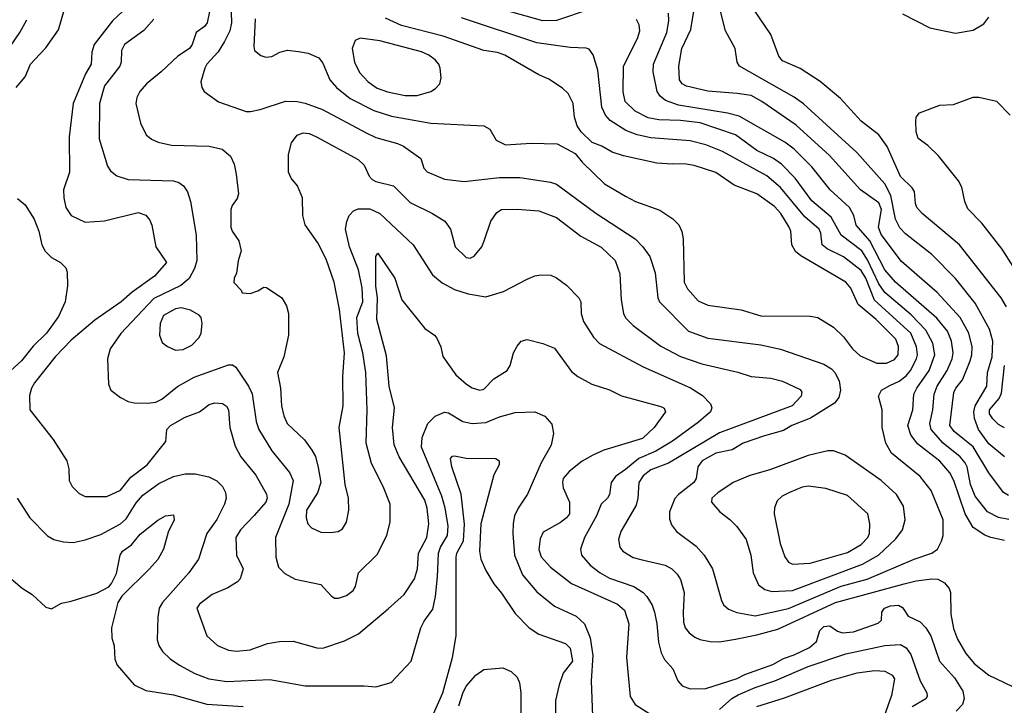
# Model space of a CAD drawing. Extents: x 997026 to 1115308, y 536381 to 619039.
# Tile 452 of 484: x 1073912 to 1078924, y 576861 to 580351. Entities that reach past the tile are written whole.
import ezdxf

# ---------------------------------------------------------------- set-up
doc = ezdxf.new("R2010")
doc.units = 0

msp = doc.modelspace()

# ---------------------------------------------------------------- linework, layer by layer
at = {"layer": '0CON20XD'}
for points in [[(1074985.9, 580495), (1074990, 580335), (1074982.5, 580295), (1074955, 580239.5), (1074922.5, 580187.5), (1074864.6, 580125), (1074853.8, 580105), (1074833.5, 580035), (1074839.4, 580005), (1074851.4, 579985), (1074925, 579932.2), (1075065.5, 579884.5), (1075087.1, 579882.9), (1075136.6, 579893.4), (1075265, 579936.4), (1075324.6, 579935.4), (1075365, 579926.8), (1075453, 579893), (1075675, 579775.3), (1075725, 579752), (1075835, 579721.2), (1075866.5, 579706.5), (1075953.8, 579645), (1075970, 579595), (1075985.9, 579575.9), (1076075, 579538.8), (1076175, 579527.9), (1076355, 579547.8), (1076457.3, 579547.3), (1076614, 579524), (1076645, 579513.8), (1076845, 579365.4), (1077044.4, 579235), (1077083.5, 579195), (1077119.6, 579145), (1077147.5, 579062.5), (1077160.5, 578935), (1077168.5, 578915), (1077315.8, 578765), (1077415, 578730.7), (1077685, 578695.4), (1077785, 578674.5), (1078005, 578597.3), (1078044.4, 578574.4), (1078062, 578555), (1078082.9, 578512.9), (1078090.3, 578465), (1078081.7, 578428.3), (1078060.3, 578399.8), (1077937.5, 578322.5), (1077841.9, 578285), (1077800.5, 578259.5), (1077702.8, 578232.8), (1077595, 578196), (1077539.4, 578160.6), (1077455, 578144.8), (1077386.1, 578105), (1077363.3, 578075), (1077355.4, 578015), (1077344, 577995), (1077265.7, 577934.3), (1077246.8, 577913.2), (1077220.4, 577845), (1077219.4, 577809.4), (1077230.2, 577780.2), (1077255.6, 577745), (1077355, 577670.6), (1077396.7, 577625), (1077439.1, 577555), (1077483.8, 577393.8), (1077495, 577372), (1077520.8, 577350.8), (1077563.1, 577333.1), (1077655, 577317.2), (1077825, 577354.4), (1077905, 577387), (1078093.3, 577466.7), (1078226.6, 577503.5), (1078464.4, 577605.6), (1078554.2, 577635), (1078584, 577656), (1078605, 577696), (1078612, 577725), (1078612.7, 577805), (1078551.8, 577955), (1078496.1, 578026.1), (1078350, 578145), (1078320.8, 578195), (1078301.5, 578275), (1078302.9, 578365), (1078284.4, 578435), (1078298.6, 578465), (1078341, 578489), (1078389.3, 578510.7), (1078425, 578538.6), (1078446.2, 578565), (1078477, 578625), (1078481.7, 578645), (1078477.3, 578685), (1078448.8, 578755), (1078263.5, 578923.5), (1078219.6, 579035), (1078195, 579074.2), (1078105, 579143.6), (1078021.5, 579185), (1077997.3, 579205), (1077990.4, 579265), (1077981.5, 579285), (1077908.1, 579348.1), (1077785, 579496.3), (1077715, 579555.8), (1077490.1, 579680.1), (1077405, 579713.2), (1077325, 579733.7), (1077125, 579750), (1077055, 579765.2), (1076997, 579787), (1076917.5, 579837.5), (1076893.3, 579865), (1076875.7, 579905), (1076854.3, 580094.3), (1076832, 580172), (1076810.3, 580200.3), (1076795, 580206.7), (1076715, 580208.8), (1076545, 580232.5), (1076160.4, 580360.4)], [(1078935, 578888.6), (1078907.7, 578935), (1078695.3, 579205.3), (1078505, 579364.4), (1078478.1, 579395), (1078471.1, 579415), (1078466.9, 579476.9), (1078455, 579495.6), (1078395, 579553.3), (1078327.5, 579705), (1078285.3, 579765.3), (1078195.7, 579835), (1078089.8, 579949.8), (1077986, 580036), (1077885, 580103.1), (1077795, 580142), (1077775.5, 580165.5), (1077735.4, 580275.4), (1077595, 580484.2)], [(1074014.5, 580175.5), (1074045, 580208), (1074110.3, 580299.7), (1074140.9, 580405)], [(1076815.3, 580405.3), (1076645, 580347.7), (1076575, 580345.4), (1076375, 580401.8)], [(1073795, 580114.5), (1073913.8, 580285), (1073949, 580351)], [(1074436.7, 580395), (1074384.7, 580345.3), (1074292, 580225), (1074280, 580185), (1074275.8, 580125), (1074246.7, 580075), (1074184, 579925), (1074164.5, 579755.5), (1074166.4, 579575), (1074135.4, 579484.6), (1074136.2, 579445), (1074147.5, 579395), (1074175, 579354), (1074245, 579320), (1074343.6, 579326.4), (1074515, 579369.2), (1074555, 579356), (1074575, 579330), (1074584.2, 579305), (1074605.6, 579195), (1074658.8, 579115), (1074599.2, 579045), (1074485, 578963.5), (1074429.4, 578915), (1074295, 578821.5), (1074175, 578718.9), (1074093.1, 578635), (1073988, 578502), (1073973.1, 578475), (1073962.6, 578437.4), (1073964.3, 578365), (1074083.3, 578213.3), (1074152.9, 578105), (1074162.5, 578065), (1074164.2, 578005), (1074178.8, 577975), (1074215, 577938.8), (1074245, 577924.2), (1074355.5, 577924.5), (1074425, 577955.7), (1074478.2, 578021.8), (1074560.9, 578085), (1074655.5, 578204.5), (1074662, 578265), (1074680, 578285), (1074755, 578327.5), (1074826.7, 578355), (1074877, 578393), (1074905, 578400), (1074945, 578398), (1074965, 578383.3), (1074975.7, 578365), (1074982.5, 578275), (1075009.8, 578179.8), (1075038.1, 578125), (1075115, 578032.9), (1075168.8, 577935), (1075171.2, 577915), (1075164.5, 577895), (1075105, 577827.8), (1075036.5, 577755), (1075012.7, 577715), (1075015.4, 577625.4), (1075050, 577555), (1075034.2, 577505), (1075020.6, 577489.4), (1074971.3, 577458.7), (1074891.2, 577425), (1074828, 577375), (1074814.4, 577355.6), (1074864, 577215), (1074918.8, 577165), (1074975, 577141.9), (1075015, 577136.9), (1075086.2, 577143.8), (1075173.6, 577176.4), (1075235, 577185.6), (1075305, 577186.9), (1075425, 577152.9), (1075455, 577151.9), (1075565, 577188.6), (1075636.2, 577225), (1075787.8, 577352.2), (1075868.6, 577425), (1075921.1, 577505), (1075937.8, 577555), (1075942.5, 577635), (1075985.4, 577715), (1075995.3, 577785), (1075985.9, 577865), (1075973.8, 577905), (1075844.6, 578125), (1075817.6, 578187.6), (1075809.6, 578275), (1075820.4, 578375), (1075792.1, 578485), (1075779.6, 578639.6), (1075730.5, 578825), (1075732.7, 578935), (1075724.8, 578994.8), (1075724.5, 579145.5), (1075735, 579162.5), (1075822, 579035), (1075858, 578925), (1075975, 578778.8), (1076023.3, 578745), (1076035, 578730), (1076056, 578685), (1076065.8, 578635.8), (1076133, 578543), (1076186.2, 578495), (1076215, 578477.5), (1076255, 578466), (1076275, 578470), (1076325, 578522.9), (1076394.2, 578565), (1076409.3, 578590.7), (1076425.5, 578654.5), (1076445, 578688.8), (1076465, 578713.8), (1076495, 578723.8), (1076575, 578702.9), (1076635, 578678.6), (1076720.7, 578560.7), (1076754, 578534), (1076825, 578495.6), (1076915, 578466.9), (1076975, 578436.7), (1077175, 578381.4), (1077192.7, 578372.7), (1077199.2, 578355), (1077141.5, 578275), (1077081.5, 578218.5), (1076885, 578160.5), (1076830, 578135), (1076775, 578103.1), (1076708.8, 578051.2), (1076678.9, 578015), (1076674.4, 577995), (1076678.3, 577968.3), (1076711.4, 577895), (1076710, 577835), (1076695.8, 577815), (1076665, 577791.9), (1076577, 577743), (1076562.2, 577707.8), (1076554.6, 577654.6), (1076566.9, 577616.9), (1076613.4, 577563.4), (1076720.4, 577480.4), (1076955.2, 577375.2), (1076991.1, 577345), (1077013.6, 577275), (1077000.9, 577105), (1077019.4, 576905), (1077045, 576864.3), (1077175, 576781.9)], [(1074595, 580354.3), (1074544, 580296), (1074445, 580224.4), (1074431.3, 580195), (1074429.3, 580135), (1074422.8, 580115), (1074344.1, 580015), (1074319, 579925), (1074316.2, 579745), (1074359.4, 579605), (1074375, 579580.8), (1074406.3, 579556.3), (1074465, 579537.9), (1074695, 579531.5), (1074723, 579523), (1074745.3, 579505.3), (1074767.1, 579475), (1074781.5, 579425), (1074810.4, 579255), (1074813.3, 579125), (1074802.2, 579085), (1074775.6, 579034.4), (1074732.7, 578997.3), (1074595, 578931.1), (1074426.4, 578753.6), (1074373.1, 578675), (1074360, 578625), (1074363.8, 578495), (1074376.7, 578465), (1074425, 578428), (1074465, 578408), (1074495, 578401.4), (1074565, 578399.4), (1074605, 578404.5), (1074635, 578419.5), (1074715, 578483.1), (1074801.1, 578531.1), (1074974.4, 578594.4), (1074995, 578594.5), (1075012.9, 578582.9), (1075076.7, 578485), (1075095, 578445.8), (1075116.6, 578305), (1075130, 578265), (1075196.3, 578156.3), (1075285.9, 578045.9), (1075304.5, 578005), (1075282.6, 577885), (1075213.5, 577715), (1075215.4, 577615), (1075229.5, 577565), (1075261.2, 577531.2), (1075315, 577502.5), (1075445, 577475.6), (1075498, 577418), (1075515, 577407.1), (1075535, 577405.6), (1075575, 577420.5), (1075610, 577445), (1075621.4, 577465), (1075637.1, 577535), (1075731.2, 577628.8), (1075780.5, 577725), (1075798.5, 577795), (1075797.5, 577885), (1075762.5, 577975), (1075702.3, 578092.3), (1075676.6, 578195), (1075680.3, 578365), (1075674.8, 578555), (1075658.9, 578655), (1075634.1, 578754.1), (1075627.6, 578835), (1075658.4, 578915), (1075656, 578986), (1075637.5, 579077.5), (1075591.2, 579195), (1075570.8, 579285), (1075576.7, 579323.3), (1075589.5, 579355), (1075611.9, 579378.1), (1075635, 579388.8), (1075695, 579388.5), (1075745, 579364.6), (1075914.5, 579205), (1076013, 579053), (1076062.2, 579012.2), (1076125, 578978), (1076195, 578955.9), (1076285, 578939.6), (1076375, 578967.5), (1076495, 579030), (1076535, 579047.5), (1076565, 579052.9), (1076615, 579050), (1076645, 579037.5), (1076695, 579000), (1076758.1, 578935), (1076767.8, 578915), (1076770, 578855), (1076782.5, 578815), (1076832.2, 578735), (1076863, 578703), (1077085, 578584.6), (1077326.2, 578476.2), (1077388.1, 578438.1), (1077428.1, 578395), (1077435.5, 578375), (1077428.5, 578355), (1077367.8, 578302.2), (1077235.2, 578204.8), (1077150.8, 578155), (1077063.3, 578116.7), (1076995, 578061.8), (1076945.5, 578025), (1076923.3, 577995), (1076915, 577933.3), (1076905, 577916.2), (1076871.4, 577885), (1076847.7, 577825), (1076787.3, 577715), (1076766.9, 577655), (1076771.2, 577625), (1076815.5, 577575), (1076867.5, 577535), (1076915, 577508.1), (1077038.6, 577465), (1077085.6, 577435), (1077104.5, 577415), (1077131.1, 577371.1), (1077143.9, 577335), (1077155.7, 577275.7), (1077163.1, 577183.1), (1077177.3, 577127.3), (1077195, 577094.2), (1077236.7, 577046.7), (1077262.1, 576985), (1077285, 576960), (1077325, 576945.4), (1077405, 576946.9), (1077565, 576997.3), (1077602.7, 577017.3), (1077745, 577069.2), (1077800, 577100), (1077855, 577117.8), (1077932.5, 577155), (1077968.5, 577185), (1077985, 577241.2), (1078005, 577262.2), (1078036.2, 577265), (1078075, 577238.8), (1078099.7, 577229.7), (1078156, 577235), (1078281.1, 577278.9), (1078298, 577295), (1078300, 577335), (1078314, 577355), (1078345, 577367.1), (1078385, 577370), (1078405, 577359.5), (1078435.3, 577315.3), (1078495, 577286.1), (1078525.2, 577255.2), (1078549.1, 577215), (1078593.9, 577085), (1078670.1, 577000.1), (1078712.3, 576932.3), (1078720, 576895), (1078710.7, 576865), (1078679.3, 576830.7)], [(1074877.8, 580392.2), (1074867.1, 580335), (1074853.4, 580316.6), (1074810, 580285), (1074790, 580225), (1074775.8, 580205), (1074716.7, 580165), (1074631.9, 580085), (1074557.5, 580025), (1074524.3, 579985), (1074509.2, 579955), (1074504.2, 579925), (1074528, 579825), (1074556.2, 579765), (1074583.4, 579743.4), (1074617.6, 579727.6), (1074685, 579711.5), (1074876.6, 579706.6), (1074942.4, 579692.4), (1074985, 579656), (1075004.4, 579615), (1075014.5, 579565), (1075025.7, 579465), (1075019.1, 579440.9), (1074994.2, 579405), (1074987.5, 579385), (1074987.5, 579295), (1074994.2, 579275), (1075028, 579225), (1075040, 579175), (1075023.9, 579123.9), (1075015, 579060), (1075003.3, 579035), (1075002.5, 579012.5), (1075040, 578975), (1075045, 578960), (1075085, 578957.5), (1075125, 578970), (1075155, 578990), (1075167.7, 578987.7), (1075246.2, 578935), (1075270, 578895), (1075280, 578855), (1075280, 578745), (1075256, 578635), (1075224.2, 578555), (1075240, 578475), (1075245.6, 578385), (1075256.5, 578335), (1075273.5, 578295), (1075361.8, 578211.8), (1075400.1, 578160.1), (1075417.6, 578127.6), (1075432.1, 578072.1), (1075444.5, 577995), (1075427.7, 577942.3), (1075372.2, 577855), (1075370, 577815), (1075378.8, 577785), (1075397.5, 577765), (1075445, 577742), (1075495, 577740), (1075533.9, 577746.1), (1075555, 577760), (1075575, 577792.5), (1075586.9, 577855), (1075585.6, 577915), (1075569.4, 577985), (1075537.9, 578275), (1075558.5, 578385), (1075557.1, 578535), (1075565.2, 578655.2), (1075540.9, 578875), (1075513.1, 579015), (1075472.6, 579132.6), (1075429.4, 579215), (1075365, 579307.5), (1075353.8, 579355), (1075351.2, 579445), (1075326.2, 579505), (1075294.2, 579544.2), (1075281.2, 579575), (1075280.8, 579665), (1075295.6, 579724.4), (1075325, 579762.5), (1075355, 579775.6), (1075385, 579771.5), (1075423.8, 579755), (1075635, 579640), (1075665, 579610.6), (1075691.1, 579555), (1075706.7, 579536.8), (1075725, 579526.8), (1075815, 579505.4), (1075900.4, 579420.4), (1076013.8, 579363.8), (1076075.5, 579325.5), (1076104.4, 579284.4), (1076129.2, 579195), (1076185, 579140), (1076205, 579136.7), (1076225, 579146.7), (1076263.8, 579195), (1076275.8, 579225), (1076310, 579325), (1076341.1, 579368.9), (1076365, 579384.3), (1076445, 579386.9), (1076555, 579378.5), (1076645, 579344.5), (1076768.5, 579248.5), (1076872.3, 579192.3), (1076942.5, 579125), (1076967.2, 579057.2), (1076974.4, 578925), (1076985.6, 578855), (1076995, 578834.2), (1077035, 578794.4), (1077175, 578689.1), (1077275, 578636.8), (1077385, 578598.5), (1077567.4, 578557.4), (1077635, 578534.5), (1077735, 578525.5), (1077795, 578510.5), (1077885, 578468.8), (1077893.8, 578455), (1077890, 578435), (1077844, 578385), (1077475, 578247.3), (1077215, 578092.9), (1077125, 578059.1), (1077085, 578028.7), (1077063.2, 577995), (1077058.9, 577915), (1077049.9, 577880.1), (1076972.5, 577745), (1076959.4, 577705), (1076966.8, 577666.8), (1076982, 577645), (1077034, 577614), (1077073.1, 577603.1), (1077198, 577575), (1077231.9, 577555), (1077258.3, 577528.3), (1077275, 577501.2), (1077294.6, 577435), (1077289.6, 577335), (1077291.8, 577285), (1077300, 577255), (1077319.4, 577229.4), (1077348.6, 577208.6), (1077375, 577196.7), (1077426.2, 577186.2), (1077475, 577184.6), (1077555, 577196.9), (1077665, 577218.9), (1077771.7, 577248.3), (1078065, 577383.7), (1078415, 577479), (1078475, 577494.7), (1078555.4, 577505.4), (1078585, 577503.6), (1078620, 577485), (1078643.3, 577455), (1078649.5, 577435), (1078651.5, 577325), (1078665, 577251.2), (1078685, 577197.5), (1078727.3, 577125), (1078772.7, 577072.7), (1078845, 577014.3), (1079005, 576938)], [(1075110.5, 580355), (1075104.3, 580215), (1075108, 580195), (1075139.1, 580169.1), (1075165, 580160.8), (1075195, 580164.2), (1075236.7, 580185), (1075274.6, 580195.4), (1075330.6, 580189.4), (1075380.3, 580180.3), (1075435, 580157.1), (1075455, 580130), (1075491.5, 580045), (1075525.5, 580005), (1075595, 579950.4), (1075715, 579889.3), (1075805, 579859.3), (1076004.7, 579824.7), (1076275, 579811.4), (1076305, 579794), (1076338.2, 579738.2), (1076385, 579714.4), (1076515, 579722.5), (1076648.3, 579718.3), (1076739.1, 579669.1), (1076776, 579625), (1076889.2, 579515), (1076995, 579453.3), (1077046.7, 579425), (1077171.3, 579381.3), (1077236.9, 579336.9), (1077267.2, 579307.2), (1077282.4, 579272.4), (1077289.5, 579235), (1077293.9, 579015), (1077310.9, 578980.9), (1077365, 578919.5), (1077415, 578897.8), (1077583.8, 578873.8), (1077685, 578843.5), (1077935, 578841.1), (1077974.4, 578834.4), (1078055, 578786), (1078105, 578736), (1078151.4, 578675), (1078190.5, 578640.5), (1078275, 578602.3), (1078325, 578603.3)], [(1078325, 578603.3), (1078365, 578621.8), (1078384.5, 578645), (1078385, 578687.5), (1078372.5, 578725), (1078271.5, 578825), (1078180.8, 578900.8), (1078142.3, 578985), (1078117.5, 579015), (1077888.5, 579148.5), (1077861.5, 579171.5), (1077842.7, 579205), (1077836.8, 579275), (1077829.6, 579295), (1077787.2, 579365), (1077755, 579400.8), (1077664.7, 579464.7), (1077549.3, 579509.3), (1077455, 579573.2), (1077345, 579608.7), (1077295, 579617.3), (1077233.7, 579616.3), (1077155, 579621.5), (1076985, 579657.5), (1076927.2, 579677.2), (1076875, 579706.9), (1076825.6, 579725.6), (1076770.6, 579780.6), (1076750.2, 579810.2), (1076736.7, 579855), (1076730, 579925), (1076704, 579975), (1076675, 580002), (1076605, 580047.5), (1076555, 580070), (1076380.9, 580170.9), (1076345, 580184.6), (1076274.1, 580194.1), (1076067.3, 580267.3), (1075855, 580321.8), (1075775, 580358.8)], [(1078925, 577700), (1078854.7, 577714.7), (1078825, 577726.9), (1078765.8, 577765.8), (1078725.5, 577835.5), (1078667.1, 578005), (1078646.6, 578045), (1078595, 578103.3), (1078481.3, 578191.3), (1078447.5, 578237.5), (1078432.9, 578285), (1078458.4, 578365), (1078464, 578445), (1078478.1, 578475), (1078541, 578565), (1078570.7, 578645), (1078560.5, 578705), (1078525, 578770.9), (1078449.2, 578849.2), (1078315, 578962.7), (1078285, 579005.8), (1078227.8, 579127.8), (1078198, 579175), (1078093.4, 579253.4), (1078042.1, 579345), (1077945, 579428.2), (1077859.3, 579545), (1077790, 579615), (1077749.5, 579645), (1077665, 579685.3), (1077555, 579764.2), (1077375.5, 579825.5), (1077275, 579837.7), (1077165, 579841.2), (1077111.1, 579851.1), (1077045, 579884.6), (1076993.6, 579935), (1076983.9, 579983.9), (1076985.4, 580115), (1077057.3, 580255), (1077069.1, 580295), (1077065.5, 580325), (1077052.6, 580352.6)], [(1078947.1, 577807.1), (1078895, 577817.5), (1078838.8, 577845), (1078775.8, 577925), (1078751.5, 577985), (1078734.4, 578074.4), (1078725.2, 578095.2), (1078698.4, 578125), (1078611.9, 578195), (1078551.6, 578265), (1078544.2, 578295), (1078560.5, 578365), (1078566.7, 578445), (1078582, 578485), (1078632.5, 578565), (1078658.1, 578625), (1078663.3, 578655), (1078655.3, 578715), (1078634.2, 578765), (1078581.3, 578831.3), (1078369.3, 579015), (1078315, 579078), (1078239.5, 579225), (1078170.5, 579305), (1078157.5, 579355), (1078135.4, 579395), (1078036.9, 579485), (1077945, 579601.5), (1077855, 579691.3), (1077807.1, 579727.1), (1077575, 579859.2), (1077515.2, 579875.2), (1077265, 579916), (1077199.9, 579939.9), (1077171.6, 579961.6), (1077157.5, 579985), (1077136.4, 580086.4), (1077137.8, 580125), (1077206.4, 580285), (1077217.1, 580345), (1077214, 580385)], [(1078945, 577928.9), (1078920, 577945), (1078845, 578044.5), (1078765, 578177.2), (1078669.3, 578255), (1078646.5, 578285), (1078667.3, 578452.7), (1078676.9, 578475), (1078711.6, 578518.4), (1078750.8, 578615), (1078759.2, 578645), (1078759.5, 578685), (1078743.6, 578755), (1078699.2, 578835), (1078581.5, 578961.5), (1078400.7, 579120.7), (1078297.2, 579257.2), (1078283.3, 579295), (1078299, 579385), (1078285, 579419.1), (1078191.5, 579485), (1078035, 579660), (1077865, 579813.9), (1077690, 579935), (1077635, 579964.7), (1077565, 579975.9), (1077415, 579986.7), (1077306.9, 580013.1), (1077284.4, 580025), (1077270.4, 580045), (1077267.9, 580115), (1077281.8, 580205), (1077328.3, 580301.7), (1077344.1, 580395)], [(1078925, 578126.1), (1078845, 578192.8), (1078792.2, 578265), (1078771.5, 578321.5), (1078768.1, 578355), (1078774.8, 578385.2), (1078834.7, 578485), (1078839, 578555), (1078861.6, 578635), (1078864.7, 578715), (1078848.8, 578775), (1078775, 578907.5), (1078675, 579033.6), (1078554.5, 579155), (1078420.9, 579260.9), (1078391.5, 579291.5), (1078370.2, 579335), (1078346.6, 579456.6), (1078315.3, 579515), (1078172.9, 579675), (1077902.1, 579922.1), (1077855, 579955.9), (1077575.6, 580115), (1077563.6, 580135), (1077554.4, 580205), (1077504, 580294), (1077479.3, 580395)], [(1078405, 580380), (1078545, 580309.6), (1078675, 580282.9), (1078765, 580297.1), (1078819.5, 580330.5), (1078845.5, 580364.5)], [(1075935, 579964.7), (1076005, 579986), (1076029.1, 580000.9), (1076050, 580025), (1076057.7, 580055), (1076053.2, 580105), (1076046.1, 580125), (1076026.8, 580146.8), (1075995, 580170), (1075957.1, 580187.1), (1075745, 580244.1), (1075645, 580256.7), (1075619.2, 580245), (1075604.5, 580205), (1075616.8, 580135), (1075642, 580082), (1075685.5, 580035), (1075732.1, 580002.1), (1075784, 579984), (1075875, 579965.3), (1075935, 579964.7)], [(1073894.2, 580005), (1073939.7, 580060.3), (1073968.1, 580125), (1074014.5, 580175.5)], [(1078968.5, 579095), (1078912.9, 579182.9), (1078810, 579315), (1078738.9, 579388.9), (1078722.9, 579425), (1078708.2, 579498.2), (1078691.2, 579531.2), (1078588.3, 579658.3), (1078535, 579711.2), (1078485, 579746.7), (1078475, 579780), (1078473.1, 579835), (1078476, 579855), (1078492.7, 579877.3), (1078595, 579916.7), (1078665, 579920), (1078765, 579956.2), (1078795, 579956.2), (1078885, 579936), (1078953.8, 579865)], [(1073900.7, 579440.7), (1073939.4, 579409.4), (1073985.6, 579335), (1074010.5, 579275), (1074025.5, 579205), (1074042.4, 579172.4), (1074075, 579140), (1074120, 579115), (1074147.7, 579087.7), (1074153.8, 579065), (1074155.8, 578995.8), (1074144.5, 578915), (1074109.6, 578840.4), (1074048.7, 578755), (1073980.5, 578689.5), (1073921.9, 578615), (1073867.1, 578565)], [(1074705, 578668), (1074745, 578672), (1074788.8, 578695), (1074826.6, 578733.4), (1074836, 578755), (1074841.2, 578805), (1074836.7, 578835), (1074826.1, 578846.1), (1074781.7, 578871.7), (1074735, 578884.5), (1074705, 578878.5), (1074645, 578844.4), (1074627.3, 578805), (1074623.3, 578745), (1074638.1, 578708.1), (1074665, 578688), (1074705, 578668)], [(1078925, 578273.6), (1078895, 578290.5), (1078865, 578318.9), (1078849.3, 578345), (1078848.4, 578365), (1078897.3, 578422.7), (1078910.2, 578449.8), (1078925, 578590)], [(1073898.6, 577915), (1073963.1, 577815), (1074053.9, 577723.9), (1074085.4, 577705.4), (1074135, 577692.9), (1074185, 577689.6), (1074245, 577702.5), (1074325, 577731.2), (1074425, 577784.7), (1074455, 577810.3), (1074505, 577891.1), (1074539.5, 577930.5), (1074620.5, 577989.5), (1074694.8, 578025.2), (1074755, 578039.2), (1074805, 578039.6), (1074875, 578024.6), (1074915, 578003.5), (1074944.5, 577975), (1074959.6, 577945), (1074963.9, 577915), (1074955.4, 577885), (1074915, 577806.9), (1074865.4, 577735), (1074822.5, 577605), (1074773.6, 577535), (1074639.6, 577385), (1074621.8, 577355), (1074615, 577310), (1074612.5, 577195), (1074620.5, 577165), (1074638.9, 577135), (1074677.4, 577097.4), (1074725.9, 577065.9), (1074803.1, 577023.1), (1074875, 576996.1), (1074967, 576983), (1075185, 576993.1), (1075365, 576960.9), (1075665, 576960.9), (1075725, 576954.4), (1075802.6, 576977.4), (1075904.4, 577085), (1075954.7, 577255), (1075970.8, 577289.2), (1076015, 577351.1), (1076028.1, 577415), (1076039.2, 577515), (1076043.3, 577635), (1076054, 577666), (1076089.6, 577725), (1076093.2, 577775), (1076078.7, 577865), (1076061.5, 577925), (1075958, 578175), (1075960.4, 578225), (1075990, 578295), (1076026.9, 578333.1), (1076075, 578353.5), (1076095, 578349.1), (1076167.5, 578305), (1076215, 578295.3), (1076285, 578300), (1076355, 578330), (1076435, 578351.8), (1076535, 578355.7), (1076585, 578332.5), (1076621.3, 578291.3), (1076630, 578245), (1076616.9, 578185)], [(1076616.9, 578185), (1076567.3, 578095), (1076497.5, 577935), (1076450, 577865), (1076430.6, 577825), (1076423.2, 577786.8), (1076422.9, 577735), (1076431.6, 577625), (1076472, 577525), (1076545, 577438.8), (1076635, 577365.4), (1076744.3, 577314.3), (1076786.9, 577275), (1076815.3, 577205), (1076829.4, 577115), (1076820.5, 576985), (1076828.6, 576805)], [(1077740.1, 577440.1), (1077845, 577444.8), (1078201.3, 577578.7), (1078283.1, 577625), (1078372, 577708), (1078405.5, 577755), (1078419.5, 577805), (1078410.5, 577875), (1078374.7, 577934.7), (1078296.9, 578005), (1078114.6, 578134.6), (1078055, 578156.7), (1078025, 578156.5), (1077925, 578132.9), (1077729.7, 578060.3), (1077629.5, 578030.5), (1077544.2, 577995.8), (1077465, 577942.7), (1077435.7, 577915), (1077434.2, 577895), (1077475.5, 577845.5), (1077526.9, 577806.9), (1077561.7, 577771.7), (1077609.4, 577705), (1077633.3, 577625), (1077645.5, 577535), (1077672.9, 577475), (1077705, 577450.5), (1077740.1, 577440.1)], [(1075987.1, 576745), (1076065.5, 576925), (1076114.4, 577105), (1076133.1, 577215), (1076134.4, 577615), (1076138.1, 577635), (1076171.1, 577698.9), (1076177, 577783), (1076160, 577935), (1076111.4, 578075), (1076105, 578117.5), (1076115, 578130), (1076125, 578131.2), (1076185, 578119.2), (1076335, 578116.7), (1076352.5, 578105), (1076353.3, 578085), (1076325.9, 578034.1), (1076260, 577785), (1076252.9, 577645), (1076259.2, 577605), (1076285, 577546.7), (1076325, 577478.8), (1076365, 577432), (1076435, 577328), (1076505.7, 577255), (1076555, 577223.5), (1076691.2, 577175), (1076715, 577151.2), (1076726, 577085), (1076678.9, 577025), (1076657.8, 576965), (1076639.1, 576885), (1076639.1, 576815)], [(1077845, 577579.6), (1077935, 577584.1), (1078125, 577639.2), (1078195, 577679.6), (1078229.6, 577715), (1078237.3, 577735), (1078240, 577785), (1078228.8, 577835), (1078125, 577929.6), (1078015.6, 577964.4), (1077925, 577977.3), (1077895, 577971.8), (1077830, 577945), (1077792.5, 577925), (1077768, 577902), (1077754.6, 577865.4), (1077752.1, 577835), (1077783.8, 577685), (1077806.2, 577616.2), (1077825, 577590), (1077845, 577579.6)], [(1073835, 577533.3), (1073925, 577458), (1073975.8, 577425.8), (1074045, 577361.2), (1074075, 577352.5), (1074125, 577380.8), (1074175, 577390.8), (1074305, 577432), (1074365.8, 577464.2), (1074379.7, 577480.3), (1074405, 577532.5), (1074423.6, 577625), (1074435, 577645.6), (1074481.8, 577678.2), (1074525, 577732.5), (1074615.9, 577804.1), (1074655, 577826), (1074695, 577830), (1074698.8, 577805), (1074667.7, 577742.3), (1074644.2, 577655), (1074615, 577603.8), (1074573.8, 577555), (1074433, 577417), (1074412, 577385), (1074380, 577255), (1074382, 577205), (1074393.8, 577163.8), (1074396.4, 577096.4), (1074408.8, 577065), (1074495.5, 576965.5), (1074555, 576935.7), (1074695, 576914.5), (1074865, 576866.9), (1075050, 576855)], [(1077475, 576840.3), (1077536.7, 576895), (1077570, 576915), (1077655, 576952), (1077755.4, 576985.4), (1077925, 577058.9), (1078117, 577123), (1078315, 577164.7), (1078395, 577170.4), (1078424.2, 577154.2), (1078448.8, 577118.8), (1078495, 576986.2), (1078529.2, 576925), (1078532, 576905), (1078525, 576894), (1078455, 576853.3)], [(1076147.6, 576857.6), (1076167, 576923), (1076185, 576958.2), (1076234.8, 577015.2), (1076275, 577042.9), (1076372.2, 577052.2), (1076413.9, 577033.9), (1076444.4, 577005), (1076456.1, 576976.1), (1076463.8, 576925), (1076462.9, 576712.9)], [(1077664.3, 576855), (1077805, 576899.7), (1078045, 576989.7), (1078175, 577026.3), (1078265, 577038.6), (1078315, 577034), (1078353.1, 577015), (1078364.5, 576995), (1078349.5, 576910.5), (1078313, 576805)]]:
    msp.add_lwpolyline(points, dxfattribs=at)

doc.saveas('drawing.dxf')
